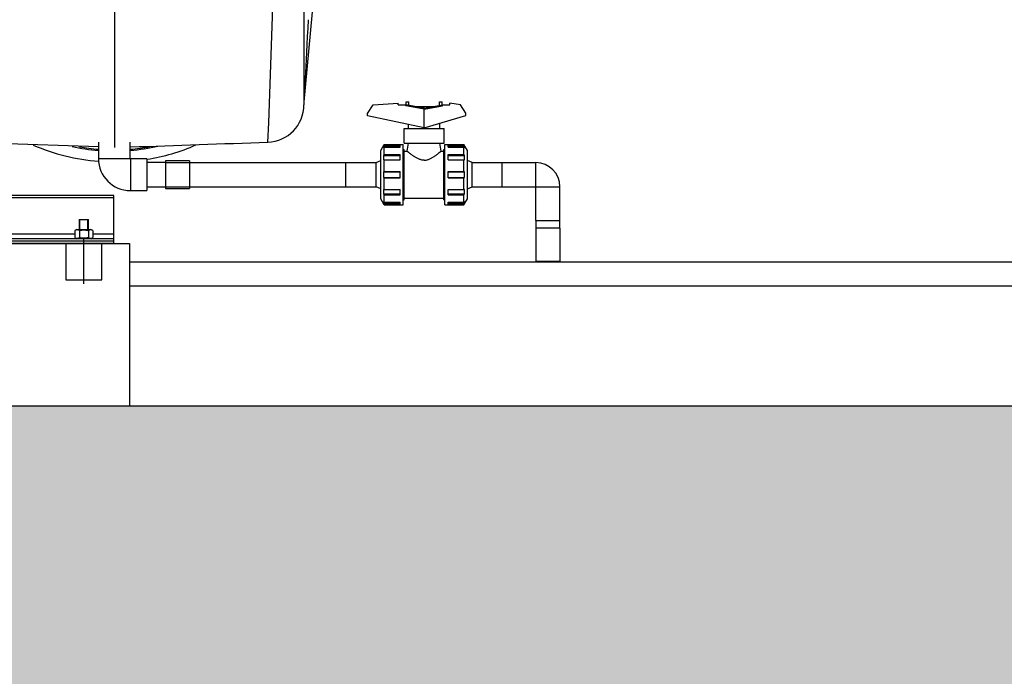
# Model space of a CAD drawing. Header units: metres. Extents: x -270273 to 328371, y -146885 to 591473.
# Tile 456 of 473: x 154530 to 155349, y 433573 to 434119. Entities that reach past the tile are written whole.
import ezdxf
from ezdxf import colors
from ezdxf.entities.mleader import LeaderData, LeaderLine
from ezdxf.math import Vec2, Vec3

# ---------------------------------------------------------------- set-up
doc = ezdxf.new("R2010")
doc.units = ezdxf.units.M
doc.layers.get('0').update_dxf_attribs({"color": 151})
for name, color, linetype in [('Iv-Hatch', 253, 'Continuous'), ('Iv-Lines 018', 1, 'Continuous'), ('Iv-status-nieuw', 170, 'Continuous'), ('Rahmen', 7, 'Continuous')]:
    doc.layers.add(name, color=color, linetype=linetype)
doc.styles.get("Standard").update_dxf_attribs({"font": 'iv-font.shx'})

# ---------------------------------------------------------------- blocks, each defined once
blk = doc.blocks.new('_Dot')
at = {"color": 0, "linetype": 'ByBlock', "lineweight": -2}
blk.add_line((-0.5, 0), (-1, 0), dxfattribs=at)
at = {"color": 0, "linetype": 'ByBlock', "const_width": 0.5}
blk.add_lwpolyline([(-0.25, 0, 1), (0.25, 0, 1)], format="xyb", close=True, dxfattribs=at)
blk = doc.blocks.new('Ventilator 2 A.Z.')
for p, q in [((68207.2, -9233.24), (68207.2, -9753.24)), ((68364.7, -9234.9), (68364.7, -9717.82)), ((68381.43, -9531.29), (68364.72, -9715.15)), ((68193.95, -9752.78), (68079.63, -9748.79)), ((68193.85, -9748.74), (68193.85, -9762.49)), ((68220.35, -9762.49), (68220.35, -9748.74)), ((68334.78, -9748.79), (68334.79, -9748.79)), ((68193.85, -9762.49), (68220.35, -9762.49)), ((68220.45, -9762.59), (68220.45, -9789.09)), ((68234.2, -9762.59), (68220.45, -9762.59)), ((68234.2, -9762.59), (68234.2, -9789.09)), ((68249.7, -9765.84), (68234.2, -9765.84)), ((68249.7, -9764.34), (68249.7, -9787.34)), ((68269.7, -9764.34), (68249.7, -9764.34)), ((68269.7, -9764.34), (68269.7, -9787.34)), ((68234.2, -9785.84), (68249.7, -9785.84)), ((68206.7, -9793.24), (67732.7, -9793.24)), ((68206.7, -9795.24), (68206.7, -9793.24)), ((68220.45, -9789.09), (68234.2, -9789.09)), ((68249.7, -9787.34), (68269.7, -9787.34)), ((68206.7, -9795.24), (67732.7, -9795.24)), ((68206.7, -9825.24), (68206.7, -9795.24)), ((68177.7, -9813.24), (68185.7, -9813.24)), ((68177.7, -9813.24), (68177.7, -9821.34)), ((68178.47, -9821.34), (68178.47, -9813.24)), ((68184.94, -9821.34), (68184.94, -9813.24)), ((68185.7, -9821.34), (68185.7, -9813.24)), ((68174.2, -9825.24), (67765.21, -9825.24)), ((68175.95, -9821.34), (68174.2, -9822.35)), ((68174.2, -9822.35), (68174.2, -9828.22)), ((68175.95, -9821.34), (68187.45, -9821.34)), ((68177.95, -9822.35), (68177.95, -9828.22)), ((68185.46, -9822.35), (68185.46, -9828.22)), ((68189.21, -9822.35), (68187.45, -9821.34)), ((68189.21, -9822.35), (68189.21, -9828.22)), ((68206.7, -9825.24), (68189.21, -9825.24)), ((68206.7, -9829.24), (68206.7, -9825.24)), ((68206.7, -9829.24), (67732.7, -9829.24)), ((68206.7, -9831.24), (67732.7, -9831.24)), ((68206.7, -9833.24), (67732.7, -9833.24)), ((68166.7, -9833.24), (68166.7, -9863.24)), ((68174.2, -9828.22), (68175.95, -9829.24)), ((68181.7, -9866.74), (68181.7, -9829.74)), ((68187.45, -9829.24), (68189.21, -9828.22)), ((68196.7, -9863.24), (68196.7, -9833.24)), ((68206.7, -9831.24), (68206.7, -9829.24)), ((68206.7, -9833.24), (68206.7, -9831.24)), ((68166.7, -9863.24), (68196.7, -9863.24))]:
    blk.add_line(p, q)
for centre, radius, start, end in [((55095.93, -9216.47), 13249.56, 357.697427, 359.927174), ((68333.71, -9717.82), 30.99, 271.99575, 0), ((68207.2, -9595.74), 169.5, 246.50804, 265.51442), ((68207.2, -9595.74), 160.5, 257.29639, 265.22876), ((68207.2, -9595.74), 159.5, 259.47861, 265.19878), ((68207.2, -9595.74), 160.5, 274.6996, 283.02276), ((68207.2, -9595.74), 159.5, 274.72913, 280.60495), ((68207.2, -9595.74), 169.5, 279.16581, 293.55319), ((68220.45, -9762.49), 26.6, 180, 270), ((68220.45, -9762.49), 0.1, 180, 270), ((68176.08, -9825.17), 3.39, 56.34513, 123.65487), ((68187.33, -9825.17), 3.39, 56.34513, 123.65487), ((68176.08, -9825.41), 3.39, 236.34513, 303.65487), ((68187.33, -9825.41), 3.39, 236.34513, 303.65487)]:
    blk.add_arc(centre, radius, start, end)
blk.add_ellipse((68368.7, -9638.16), major_axis=(3.98, 76.99), ratio=0.000021, start_param=1.68431, end_param=3.142127)
blk.add_open_spline([(68220.46, -9752.78), (68258.57, -9751.45), (68296.68, -9750.12), (68334.78, -9748.79)], degree=3)
for points in [[(68177.95, -9822.35), (68181.7, -9821.27), (68185.46, -9822.35)], [(68185.46, -9828.22), (68181.7, -9829.31), (68177.95, -9828.22)]]:
    blk.add_rational_spline(points, [1, 1.15470053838, 1], degree=2)
blk = doc.blocks.new('Knie 90 PE100 d20')
for p, q in [((64142.95, -6144.89), (64170.85, -6144.89)), ((64142.95, -6164.89), (64142.95, -6144.89)), ((64170.85, -6164.89), (64170.85, -6144.89)), ((64142.95, -6164.89), (64170.85, -6164.89)), ((64170.95, -6164.99), (64190.95, -6164.99)), ((64170.95, -6192.89), (64170.95, -6164.99)), ((64190.95, -6192.89), (64190.95, -6164.99)), ((64170.95, -6192.89), (64190.95, -6192.89))]:
    blk.add_line(p, q)
for radius, start, end in [(20.1, 0, 90), (0.1, 359.99956, 90.00022)]:
    blk.add_arc((64170.85, -6164.99), radius, start, end)
blk = doc.blocks.new('PE SDR11 Afsluiter DN15')
for p, q in [((61401.06, -9197.87), (61421.73, -9196.57)), ((61421.73, -9197.87), (61421.73, -9196.57)), ((61428.29, -9195.37), (61430.59, -9195.37)), ((61428.29, -9197.95), (61428.29, -9195.37)), ((61430.59, -9198.36), (61430.59, -9195.37)), ((61455.99, -9195.37), (61458.29, -9195.37)), ((61455.99, -9198.36), (61455.99, -9195.37)), ((61458.29, -9197.95), (61458.29, -9195.37)), ((61473.5, -9197.87), (61464.7, -9196.57)), ((61464.7, -9197.87), (61464.7, -9196.57)), ((61396.09, -9205.24), (61401.06, -9197.87)), ((61421.73, -9197.87), (61427.98, -9197.87)), ((61427.98, -9198.87), (61427.98, -9197.87)), ((61443.29, -9201.57), (61427.98, -9198.87)), ((61443.29, -9200.6), (61427.99, -9197.9)), ((61427.99, -9198.87), (61427.99, -9197.9)), ((61435.64, -9199.25), (61450.94, -9199.25)), ((61443.29, -9200.6), (61458.59, -9197.9)), ((61443.29, -9201.57), (61458.6, -9198.87)), ((61443.29, -9216.97), (61443.29, -9200.6)), ((61458.59, -9198.87), (61458.59, -9197.9)), ((61458.6, -9197.87), (61464.7, -9197.87)), ((61458.6, -9198.87), (61458.6, -9197.87)), ((61478.09, -9204.93), (61473.5, -9197.87)), ((61478.09, -9206.73), (61478.09, -9204.93)), ((61396.09, -9207.11), (61396.09, -9205.24)), ((61443.29, -9216.97), (61396.09, -9207.11)), ((61443.29, -9216.97), (61478.09, -9206.73)), ((61456.29, -9217.77), (61456.29, -9213.14)), ((61426.59, -9217.77), (61459.99, -9217.77)), ((61426.59, -9229.97), (61426.59, -9217.77)), ((61430.29, -9217.77), (61430.29, -9214.25)), ((61459.99, -9229.97), (61459.99, -9217.77)), ((61407.29, -9236.07), (61410.18, -9231.07)), ((61407.29, -9276.07), (61407.29, -9236.07)), ((61409.74, -9233), (61409.75, -9232.77)), ((61409.75, -9233.24), (61409.74, -9233)), ((61409.75, -9232.77), (61409.77, -9232.54)), ((61409.77, -9233.47), (61409.75, -9233.24)), ((61409.77, -9232.54), (61409.8, -9232.31)), ((61409.8, -9233.7), (61409.77, -9233.47)), ((61409.8, -9232.31), (61409.87, -9232.19)), ((61409.8, -9232.31), (61423.32, -9232.31)), ((61409.8, -9233.7), (61409.87, -9233.63)), ((61409.87, -9232.19), (61409.93, -9232.07)), ((61409.87, -9233.63), (61409.93, -9233.56)), ((61409.93, -9232.07), (61409.99, -9231.95)), ((61409.93, -9233.56), (61409.99, -9233.49)), ((61409.99, -9231.95), (61410.05, -9231.83)), ((61409.99, -9233.49), (61410.05, -9233.43)), ((61410.05, -9231.83), (61410.11, -9231.71)), ((61410.05, -9233.43), (61410.11, -9233.36)), ((61410.11, -9231.71), (61410.18, -9231.59)), ((61410.11, -9233.36), (61410.18, -9233.29)), ((61410.18, -9231.07), (61425.99, -9231.07)), ((61410.18, -9231.59), (61410.18, -9231.07)), ((61410.18, -9231.59), (61423.32, -9231.59)), ((61410.18, -9233.29), (61423.32, -9233.29)), ((61410.18, -9239.24), (61410.18, -9233.29)), ((61423.32, -9233.29), (61423.32, -9231.59)), ((61425.99, -9281.07), (61425.99, -9231.07)), ((61425.99, -9235.07), (61426.79, -9235.07)), ((61426.59, -9229.97), (61459.99, -9229.97)), ((61426.79, -9277.07), (61426.79, -9235.07)), ((61426.79, -9236.47), (61429.14, -9236.47)), ((61429.14, -9236.47), (61430.29, -9229.97)), ((61429.16, -9236.48), (61429.14, -9236.47)), ((61429.19, -9236.51), (61429.16, -9236.48)), ((61429.26, -9236.56), (61429.19, -9236.51)), ((61429.35, -9236.64), (61429.26, -9236.56)), ((61429.46, -9236.73), (61429.35, -9236.64)), ((61429.6, -9236.85), (61429.46, -9236.73)), ((61429.77, -9236.98), (61429.6, -9236.85)), ((61429.96, -9237.14), (61429.77, -9236.98)), ((61430.17, -9237.31), (61429.96, -9237.14)), ((61430.41, -9237.5), (61430.17, -9237.31)), ((61430.67, -9237.71), (61430.41, -9237.5)), ((61430.95, -9237.93), (61430.67, -9237.71)), ((61455.63, -9237.93), (61455.91, -9237.71)), ((61455.91, -9237.71), (61456.17, -9237.5)), ((61456.17, -9237.5), (61456.41, -9237.31)), ((61457.44, -9236.47), (61456.29, -9229.97)), ((61456.41, -9237.31), (61456.62, -9237.14)), ((61456.62, -9237.14), (61456.81, -9236.98)), ((61456.81, -9236.98), (61456.98, -9236.85)), ((61456.98, -9236.85), (61457.12, -9236.73)), ((61457.12, -9236.73), (61457.23, -9236.64)), ((61457.23, -9236.64), (61457.32, -9236.56)), ((61457.32, -9236.56), (61457.39, -9236.51)), ((61457.39, -9236.51), (61457.42, -9236.48)), ((61457.42, -9236.48), (61457.44, -9236.47)), ((61457.44, -9236.47), (61459.79, -9236.47)), ((61459.79, -9235.07), (61460.59, -9235.07)), ((61459.79, -9277.07), (61459.79, -9235.07)), ((61460.59, -9231.07), (61476.4, -9231.07)), ((61460.59, -9281.07), (61460.59, -9231.07)), ((61463.26, -9231.59), (61476.4, -9231.59)), ((61463.26, -9233.29), (61463.26, -9231.59)), ((61463.26, -9232.31), (61476.78, -9232.31)), ((61463.26, -9233.29), (61476.4, -9233.29)), ((61479.29, -9236.07), (61476.4, -9231.07)), ((61476.4, -9231.59), (61476.4, -9231.07)), ((61476.47, -9231.71), (61476.4, -9231.59)), ((61476.47, -9233.36), (61476.4, -9233.29)), ((61476.4, -9239.24), (61476.4, -9233.29)), ((61476.53, -9231.83), (61476.47, -9231.71)), ((61476.53, -9233.43), (61476.47, -9233.36)), ((61476.59, -9231.95), (61476.53, -9231.83)), ((61476.59, -9233.49), (61476.53, -9233.43)), ((61476.65, -9232.07), (61476.59, -9231.95)), ((61476.65, -9233.56), (61476.59, -9233.49)), ((61476.72, -9232.19), (61476.65, -9232.07)), ((61476.72, -9233.63), (61476.65, -9233.56)), ((61476.78, -9232.31), (61476.72, -9232.19)), ((61476.78, -9233.7), (61476.72, -9233.63)), ((61476.81, -9232.54), (61476.78, -9232.31)), ((61476.78, -9233.7), (61476.81, -9233.47)), ((61476.83, -9232.77), (61476.81, -9232.54)), ((61476.81, -9233.47), (61476.83, -9233.24)), ((61476.84, -9233), (61476.83, -9232.77)), ((61476.83, -9233.24), (61476.84, -9233)), ((61479.29, -9276.07), (61479.29, -9236.07)), ((61403.29, -9246.07), (61407.29, -9244.32)), ((61409.74, -9241.81), (61409.75, -9241.21)), ((61409.75, -9242.42), (61409.74, -9241.81)), ((61409.75, -9241.21), (61409.77, -9240.6)), ((61409.77, -9243.03), (61409.75, -9242.42)), ((61409.77, -9240.6), (61409.8, -9239.99)), ((61409.8, -9243.63), (61409.77, -9243.03)), ((61409.8, -9239.99), (61409.87, -9239.87)), ((61409.8, -9239.99), (61423.32, -9239.99)), ((61409.87, -9243.64), (61409.8, -9243.63)), ((61409.8, -9243.63), (61423.32, -9243.63)), ((61409.87, -9239.87), (61409.93, -9239.74)), ((61409.93, -9243.65), (61409.87, -9243.64)), ((61409.93, -9239.74), (61409.99, -9239.62)), ((61409.99, -9243.66), (61409.93, -9243.65)), ((61409.99, -9239.62), (61410.05, -9239.49)), ((61410.05, -9243.67), (61409.99, -9243.66)), ((61410.05, -9239.49), (61410.11, -9239.36)), ((61410.11, -9243.68), (61410.05, -9243.67)), ((61410.11, -9239.36), (61410.18, -9239.24)), ((61410.18, -9243.69), (61410.11, -9243.68)), ((61410.18, -9239.24), (61423.32, -9239.24)), ((61410.18, -9243.69), (61423.32, -9243.69)), ((61410.18, -9253.32), (61410.18, -9243.69)), ((61423.32, -9243.69), (61423.32, -9239.24)), ((61431.25, -9238.16), (61430.95, -9237.93)), ((61431.56, -9238.41), (61431.25, -9238.16)), ((61431.89, -9238.66), (61431.56, -9238.41)), ((61432.24, -9238.93), (61431.89, -9238.66)), ((61432.59, -9239.2), (61432.24, -9238.93)), ((61432.96, -9239.47), (61432.59, -9239.2)), ((61433.34, -9239.75), (61432.96, -9239.47)), ((61433.74, -9240.03), (61433.34, -9239.75)), ((61434.15, -9240.32), (61433.74, -9240.03)), ((61434.58, -9240.62), (61434.15, -9240.32)), ((61435.03, -9240.92), (61434.58, -9240.62)), ((61435.49, -9241.22), (61435.03, -9240.92)), ((61435.97, -9241.52), (61435.49, -9241.22)), ((61436.46, -9241.82), (61435.97, -9241.52)), ((61436.97, -9242.11), (61436.46, -9241.82)), ((61437.49, -9242.39), (61436.97, -9242.11)), ((61438.02, -9242.66), (61437.49, -9242.39)), ((61438.56, -9242.92), (61438.02, -9242.66)), ((61439.12, -9243.16), (61438.56, -9242.92)), ((61439.68, -9243.37), (61439.12, -9243.16)), ((61440.26, -9243.57), (61439.68, -9243.37)), ((61440.84, -9243.73), (61440.26, -9243.57)), ((61441.44, -9243.87), (61440.84, -9243.73)), ((61442.05, -9243.97), (61441.44, -9243.87)), ((61442.66, -9244.03), (61442.05, -9243.97)), ((61443.29, -9244.05), (61442.66, -9244.03)), ((61443.29, -9244.05), (61443.92, -9244.03)), ((61443.92, -9244.03), (61444.53, -9243.97)), ((61444.53, -9243.97), (61445.14, -9243.87)), ((61445.14, -9243.87), (61445.74, -9243.73)), ((61445.74, -9243.73), (61446.32, -9243.57)), ((61446.32, -9243.57), (61446.9, -9243.37)), ((61446.9, -9243.37), (61447.46, -9243.16)), ((61447.46, -9243.16), (61448.02, -9242.92)), ((61448.02, -9242.92), (61448.56, -9242.66)), ((61448.56, -9242.66), (61449.09, -9242.39)), ((61449.09, -9242.39), (61449.61, -9242.11)), ((61449.61, -9242.11), (61450.12, -9241.82)), ((61450.12, -9241.82), (61450.61, -9241.52)), ((61450.61, -9241.52), (61451.09, -9241.22)), ((61451.09, -9241.22), (61451.55, -9240.92)), ((61451.55, -9240.92), (61452, -9240.62)), ((61452, -9240.62), (61452.43, -9240.32)), ((61452.43, -9240.32), (61452.85, -9240.03)), ((61452.85, -9240.03), (61453.24, -9239.75)), ((61453.24, -9239.75), (61453.62, -9239.47)), ((61453.62, -9239.47), (61453.99, -9239.2)), ((61453.99, -9239.2), (61454.34, -9238.93)), ((61454.34, -9238.93), (61454.69, -9238.66)), ((61454.69, -9238.66), (61455.02, -9238.41)), ((61455.02, -9238.41), (61455.34, -9238.16)), ((61455.34, -9238.16), (61455.63, -9237.93)), ((61463.26, -9239.24), (61476.4, -9239.24)), ((61463.26, -9243.69), (61463.26, -9239.24)), ((61463.26, -9239.99), (61476.78, -9239.99)), ((61463.26, -9243.63), (61476.78, -9243.63)), ((61463.26, -9243.69), (61476.4, -9243.69)), ((61476.47, -9239.36), (61476.4, -9239.24)), ((61476.4, -9243.69), (61476.47, -9243.68)), ((61476.4, -9253.32), (61476.4, -9243.69)), ((61476.53, -9239.49), (61476.47, -9239.36)), ((61476.47, -9243.68), (61476.53, -9243.67)), ((61476.59, -9239.62), (61476.53, -9239.49)), ((61476.53, -9243.67), (61476.59, -9243.66)), ((61476.65, -9239.74), (61476.59, -9239.62)), ((61476.59, -9243.66), (61476.65, -9243.65)), ((61476.72, -9239.87), (61476.65, -9239.74)), ((61476.65, -9243.65), (61476.72, -9243.64)), ((61476.78, -9239.99), (61476.72, -9239.87)), ((61476.72, -9243.64), (61476.78, -9243.63)), ((61476.81, -9240.6), (61476.78, -9239.99)), ((61476.78, -9243.63), (61476.81, -9243.03)), ((61476.83, -9241.21), (61476.81, -9240.6)), ((61476.81, -9243.03), (61476.83, -9242.42)), ((61476.84, -9241.81), (61476.83, -9241.21)), ((61476.83, -9242.42), (61476.84, -9241.81)), ((61483.29, -9246.07), (61479.29, -9244.32)), ((61378.29, -9246.07), (61403.29, -9246.07)), ((61378.29, -9266.07), (61378.29, -9246.07)), ((61403.29, -9266.07), (61403.29, -9246.07)), ((61409.77, -9254.57), (61409.8, -9253.82)), ((61409.8, -9253.82), (61409.87, -9253.74)), ((61409.8, -9253.82), (61423.32, -9253.82)), ((61409.87, -9253.74), (61409.93, -9253.65)), ((61409.93, -9253.65), (61409.99, -9253.57)), ((61409.99, -9253.57), (61410.05, -9253.48)), ((61410.05, -9253.48), (61410.11, -9253.4)), ((61410.11, -9253.4), (61410.18, -9253.32)), ((61410.18, -9253.32), (61423.32, -9253.32)), ((61423.32, -9258.82), (61423.32, -9253.32)), ((61463.26, -9253.32), (61476.4, -9253.32)), ((61463.26, -9258.82), (61463.26, -9253.32)), ((61463.26, -9253.82), (61476.78, -9253.82)), ((61476.47, -9253.4), (61476.4, -9253.32)), ((61476.53, -9253.48), (61476.47, -9253.4)), ((61476.59, -9253.57), (61476.53, -9253.48)), ((61476.65, -9253.65), (61476.59, -9253.57)), ((61476.72, -9253.74), (61476.65, -9253.65)), ((61476.78, -9253.82), (61476.72, -9253.74)), ((61476.81, -9254.57), (61476.78, -9253.82)), ((61483.29, -9246.07), (61508.29, -9246.07)), ((61483.29, -9266.07), (61483.29, -9246.07)), ((61508.29, -9266.07), (61508.29, -9246.07)), ((61409.74, -9256.07), (61409.75, -9255.32)), ((61409.75, -9256.82), (61409.74, -9256.07)), ((61409.75, -9255.32), (61409.77, -9254.57)), ((61409.77, -9257.57), (61409.75, -9256.82)), ((61409.8, -9258.32), (61409.77, -9257.57)), ((61409.87, -9258.4), (61409.8, -9258.32)), ((61409.8, -9258.32), (61423.32, -9258.32)), ((61409.93, -9258.48), (61409.87, -9258.4)), ((61409.99, -9258.57), (61409.93, -9258.48)), ((61410.05, -9258.65), (61409.99, -9258.57)), ((61410.11, -9258.74), (61410.05, -9258.65)), ((61410.18, -9258.82), (61410.11, -9258.74)), ((61410.18, -9258.82), (61423.32, -9258.82)), ((61410.18, -9268.45), (61410.18, -9258.82)), ((61463.26, -9258.32), (61476.78, -9258.32)), ((61463.26, -9258.82), (61476.4, -9258.82)), ((61476.4, -9258.82), (61476.47, -9258.74)), ((61476.4, -9268.45), (61476.4, -9258.82)), ((61476.47, -9258.74), (61476.53, -9258.65)), ((61476.53, -9258.65), (61476.59, -9258.57)), ((61476.59, -9258.57), (61476.65, -9258.48)), ((61476.65, -9258.48), (61476.72, -9258.4)), ((61476.72, -9258.4), (61476.78, -9258.32)), ((61476.78, -9258.32), (61476.81, -9257.57)), ((61476.83, -9255.32), (61476.81, -9254.57)), ((61476.81, -9257.57), (61476.83, -9256.82)), ((61476.84, -9256.07), (61476.83, -9255.32)), ((61476.83, -9256.82), (61476.84, -9256.07)), ((61378.29, -9266.07), (61403.29, -9266.07)), ((61407.29, -9267.82), (61403.29, -9266.07)), ((61409.74, -9270.32), (61409.75, -9269.72)), ((61409.75, -9270.93), (61409.74, -9270.32)), ((61409.75, -9269.72), (61409.77, -9269.11)), ((61409.77, -9269.11), (61409.8, -9268.5)), ((61409.8, -9268.5), (61409.87, -9268.49)), ((61409.8, -9268.5), (61423.32, -9268.5)), ((61409.87, -9268.49), (61409.93, -9268.48)), ((61409.93, -9268.48), (61409.99, -9268.47)), ((61409.99, -9268.47), (61410.05, -9268.47)), ((61410.05, -9268.47), (61410.11, -9268.46)), ((61410.11, -9268.46), (61410.18, -9268.45)), ((61410.18, -9268.45), (61423.32, -9268.45)), ((61423.32, -9272.9), (61423.32, -9268.45)), ((61463.26, -9268.45), (61476.4, -9268.45)), ((61463.26, -9272.9), (61463.26, -9268.45)), ((61463.26, -9268.5), (61476.78, -9268.5)), ((61476.47, -9268.46), (61476.4, -9268.45)), ((61476.53, -9268.47), (61476.47, -9268.46)), ((61476.59, -9268.47), (61476.53, -9268.47)), ((61476.65, -9268.48), (61476.59, -9268.47)), ((61476.72, -9268.49), (61476.65, -9268.48)), ((61476.78, -9268.5), (61476.72, -9268.49)), ((61476.81, -9269.11), (61476.78, -9268.5)), ((61476.83, -9269.72), (61476.81, -9269.11)), ((61476.84, -9270.32), (61476.83, -9269.72)), ((61476.83, -9270.93), (61476.84, -9270.32)), ((61479.29, -9267.82), (61483.29, -9266.07)), ((61483.29, -9266.07), (61508.29, -9266.07)), ((61410.18, -9281.07), (61407.29, -9276.07)), ((61409.77, -9271.53), (61409.75, -9270.93)), ((61409.75, -9278.9), (61409.77, -9278.67)), ((61409.8, -9272.14), (61409.77, -9271.53)), ((61409.77, -9278.67), (61409.8, -9278.44)), ((61409.87, -9272.27), (61409.8, -9272.14)), ((61409.8, -9272.14), (61423.32, -9272.14)), ((61409.87, -9278.5), (61409.8, -9278.44)), ((61409.93, -9272.39), (61409.87, -9272.27)), ((61409.93, -9278.57), (61409.87, -9278.5)), ((61409.99, -9272.52), (61409.93, -9272.39)), ((61409.99, -9278.64), (61409.93, -9278.57)), ((61410.05, -9272.64), (61409.99, -9272.52)), ((61410.05, -9278.71), (61409.99, -9278.64)), ((61410.11, -9272.77), (61410.05, -9272.64)), ((61410.11, -9278.78), (61410.05, -9278.71)), ((61410.18, -9272.9), (61410.11, -9272.77)), ((61410.18, -9278.85), (61410.11, -9278.78)), ((61410.18, -9272.9), (61423.32, -9272.9)), ((61410.18, -9278.85), (61410.18, -9272.9)), ((61425.99, -9277.07), (61426.79, -9277.07)), ((61426.79, -9275.67), (61431.34, -9275.67)), ((61431.34, -9275.67), (61459.79, -9275.67)), ((61459.79, -9277.07), (61460.59, -9277.07)), ((61463.26, -9272.14), (61476.78, -9272.14)), ((61463.26, -9272.9), (61476.4, -9272.9)), ((61476.4, -9272.9), (61476.47, -9272.77)), ((61476.4, -9278.85), (61476.4, -9272.9)), ((61476.4, -9281.07), (61479.29, -9276.07)), ((61476.4, -9278.85), (61476.47, -9278.78)), ((61476.47, -9272.77), (61476.53, -9272.64)), ((61476.47, -9278.78), (61476.53, -9278.71)), ((61476.53, -9272.64), (61476.59, -9272.52)), ((61476.53, -9278.71), (61476.59, -9278.64)), ((61476.59, -9272.52), (61476.65, -9272.39)), ((61476.59, -9278.64), (61476.65, -9278.57)), ((61476.65, -9272.39), (61476.72, -9272.27)), ((61476.65, -9278.57), (61476.72, -9278.5)), ((61476.72, -9272.27), (61476.78, -9272.14)), ((61476.72, -9278.5), (61476.78, -9278.44)), ((61476.78, -9272.14), (61476.81, -9271.53)), ((61476.81, -9278.67), (61476.78, -9278.44)), ((61476.81, -9271.53), (61476.83, -9270.93)), ((61476.83, -9278.9), (61476.81, -9278.67)), ((61409.74, -9279.13), (61409.75, -9278.9)), ((61409.75, -9279.36), (61409.74, -9279.13)), ((61409.77, -9279.59), (61409.75, -9279.36)), ((61409.8, -9279.83), (61409.77, -9279.59)), ((61409.87, -9279.95), (61409.8, -9279.83)), ((61409.8, -9279.83), (61423.32, -9279.83)), ((61409.93, -9280.07), (61409.87, -9279.95)), ((61409.99, -9280.19), (61409.93, -9280.07)), ((61410.05, -9280.31), (61409.99, -9280.19)), ((61410.11, -9280.43), (61410.05, -9280.31)), ((61410.18, -9280.55), (61410.11, -9280.43)), ((61410.18, -9278.85), (61423.32, -9278.85)), ((61410.18, -9280.55), (61423.32, -9280.55)), ((61410.18, -9281.07), (61410.18, -9280.55)), ((61410.18, -9281.07), (61425.99, -9281.07)), ((61423.32, -9280.55), (61423.32, -9278.85)), ((61460.59, -9281.07), (61476.4, -9281.07)), ((61463.26, -9278.85), (61476.4, -9278.85)), ((61463.26, -9280.55), (61463.26, -9278.85)), ((61463.26, -9279.83), (61476.78, -9279.83)), ((61463.26, -9280.55), (61476.4, -9280.55)), ((61476.4, -9280.55), (61476.47, -9280.43)), ((61476.4, -9281.07), (61476.4, -9280.55)), ((61476.47, -9280.43), (61476.53, -9280.31)), ((61476.53, -9280.31), (61476.59, -9280.19)), ((61476.59, -9280.19), (61476.65, -9280.07)), ((61476.65, -9280.07), (61476.72, -9279.95)), ((61476.72, -9279.95), (61476.78, -9279.83)), ((61476.78, -9279.83), (61476.81, -9279.59)), ((61476.81, -9279.59), (61476.83, -9279.36)), ((61476.84, -9279.13), (61476.83, -9278.9)), ((61476.83, -9279.36), (61476.84, -9279.13))]:
    blk.add_line(p, q)

msp = doc.modelspace()

# ---------------------------------------------------------------- hatches: boundary and pattern name
at = {"layer": 'Iv-Hatch'}
h = msp.add_hatch(color=256, dxfattribs=at)
h.dxf.hatch_style = 1
h.paths.add_polyline_path([(156009.3292, 434315.9228), (155759.3292, 434315.9228), (155759.3292, 433797.8619), (153829.3292, 433797.8619), (153829.3292, 433597.8619), (153379.3292, 433597.8619), (153379.3292, 433797.8619), (151459.3292, 433797.8619), (151459.3292, 434101.4228), (151339.8292, 434101.4228), (151339.8292, 434033.4228), (151327.8292, 434033.4228), (151327.8292, 434101.4228), (151209.3292, 434101.4228), (151209.3289, 433547.8619), (153129.3292, 433547.8619), (153129.3292, 433347.8619), (154079.3292, 433347.8619), (154079.3292, 433547.8619), (156004.3292, 433547.8619)])
h.paths.add_polyline_path([(156009.3292, 436097.8619), (155759.3292, 436097.8619), (155759.3292, 434315.9228), (156009.3292, 434315.9228)])
h.paths.add_polyline_path([(151459.3292, 436097.8619), (151209.3292, 436097.8619), (151209.3292, 434530.4228), (151327.8292, 434530.4228), (151327.8292, 434598.4228), (151339.8292, 434598.4228), (151339.8292, 434530.4228), (151459.3292, 434530.4228)])
h.paths.add_polyline_path([(151339.8292, 434598.4228), (151327.8292, 434598.4228), (151327.8292, 434315.9228), (151339.8292, 434315.9228)])
h.paths.add_polyline_path([(151459.3292, 434530.4228), (151339.8292, 434530.4228), (151339.8292, 434315.9228), (151459.3292, 434315.9228)])
h.paths.add_polyline_path([(151327.8292, 434530.4228), (151209.3292, 434530.4228), (151209.3292, 434315.9228), (151327.8292, 434315.9228)])
h.paths.add_polyline_path([(151327.8292, 434315.9228), (151209.3292, 434315.9228), (151209.3292, 434101.4228), (151327.8292, 434101.4228)], flags=17)
h.paths.add_polyline_path([(151339.8292, 434315.9228), (151327.8292, 434315.9228), (151327.8292, 434033.4228), (151339.8292, 434033.4228)], flags=17)
h.paths.add_polyline_path([(151459.3292, 434315.9228), (151339.8292, 434315.9228), (151339.8292, 434101.4228), (151459.3292, 434101.4228)], flags=17)

# ---------------------------------------------------------------- linework, layer by layer
at = {"layer": 'Iv-Lines 018'}
for points in [[(151459.3292, 436097.8619), (151459.3292, 433797.8619), (153379.3292, 433797.8619), (153379.3292, 433597.8619), (153829.3292, 433597.8619), (153829.3292, 433797.8619), (155759.3292, 433797.8619), (155759.3292, 436097.8619)], [(154121.8289, 433797.8619), (154121.8289, 433932.8619), (154621.8289, 433932.8619), (154621.8289, 433797.8619)]]:
    msp.add_lwpolyline(points, dxfattribs=at)
at = {"layer": 'Iv-status-nieuw'}
for p, q in [((154651.8289, 434000.2619), (154801.8289, 434000.2619)), ((154801.8289, 433980.2619), (154801.8289, 434000.2619)), ((154651.8289, 433980.2619), (154801.8289, 433980.2619)), ((154959.8289, 433952.2619), (154959.8289, 433945.8619)), ((154979.8289, 433945.8619), (154979.8289, 433952.2619)), ((154979.8289, 433945.8619), (154959.8289, 433945.8619)), ((154959.8289, 433945.8619), (154959.8289, 433917.9619)), ((154979.8289, 433945.8619), (154979.8289, 433917.9619)), ((154621.8289, 433917.8619), (155633.3289, 433917.8619)), ((154979.8289, 433917.9619), (154959.8289, 433917.9619)), ((154621.8289, 433897.8619), (155633.3289, 433897.8619))]:
    msp.add_line(p, q, dxfattribs=at)
for radius, start, end in [(20.1, 180, 180.2850548), (0.1, 179.9995629, 270.0002186)]:
    msp.add_arc((154979.9289, 433917.9619), radius, start, end, dxfattribs=at)

# ---------------------------------------------------------------- block references
for name, p in [('Ventilator 2 A.Z.', (86402.1243, 443766.1003)), ('PE SDR11 Afsluiter DN15', (93423.5385, 443246.3297)), ('Knie 90 PE100 d20', (90788.8826, 440145.1509))]:
    msp.add_blockref(name, p, dxfattribs=at)

# ---------------------------------------------------------------- leaders
at = {"layer": 'Rahmen', "color": 7, "linetype": 'Continuous'}
ml = msp.add_multileader_mtext('Standard', dxfattribs=at)
ml.set_content('\\pxsm0.9;{\\fSolid Edge ISO|b1|i0|c0|p34;VENTILATOR 1 (V42600)}', color=7)
ml.set_leader_properties()
ml.set_arrow_properties(name='DOT')
ml.build(insert=Vec2(0, 0))
ml.multileader.update_dxf_attribs({"leader_type": 0, "dogleg_length": 0, "arrow_head_size": 50})
ctx = ml.context
ctx.base_point, ctx.char_height, ctx.arrow_head_size, ctx.landing_gap_size, ctx.plane_origin = Vec3(153967.9422, 442413.0757), 50, 50, 17.5, Vec3(149169.2122, 441836.9358)
ctx.text_align_type = 1
notes = []
notes.append((ctx, [(0, (0, 0, 0), (0, 0), (1, 0), 1, [])]))
ctx.mtext.insert, ctx.mtext.width, ctx.mtext.alignment = Vec3(154440.2041, 442446.409), 995.555187, 2
ml = msp.add_multileader_mtext('Standard', dxfattribs=at)
ml.set_content('\\pxsm0.9;{\\fSolid Edge ISO|b0|i0|c0|p34;DS1, GR135°, Mbgr.90}', color=7)
ml.set_leader_properties()
ml.set_arrow_properties(name='DOT')
ml.build(insert=Vec2(0, 0))
ml.multileader.update_dxf_attribs({"leader_type": 0, "dogleg_length": 0, "arrow_head_size": 50})
ctx = ml.context
ctx.base_point, ctx.char_height, ctx.arrow_head_size, ctx.landing_gap_size, ctx.plane_origin = Vec3(153983.9754, 442101.6998), 50, 50, 17.5, Vec3(150326.6866, 441596.0885)
ctx.text_align_type = 1
notes.append((ctx, [(0, (0, 0, 0), (0, 0), (1, 0), 1, [])]))
ctx.mtext.insert, ctx.mtext.alignment = Vec3(154406.2373, 442135.0331), 2
ml = msp.add_multileader_mtext('Standard', dxfattribs=at)
ml.set_content('\\pxsm0.9;{\\fSolid Edge ISO|b1|i0|c0|p34;%%C315}', color=7)
ml.set_leader_properties()
ml.set_arrow_properties(name='DOT')
ml.build(insert=Vec2(0, 0))
ml.multileader.update_dxf_attribs({"leader_type": 0, "dogleg_length": 0, "arrow_head_size": 50})
ctx = ml.context
ctx.base_point, ctx.char_height, ctx.arrow_head_size, ctx.landing_gap_size, ctx.plane_origin = Vec3(155141.5835, 441267.8761), 50, 50, 17.5, Vec3(151368.4114, 440683.4029)
ctx.text_align_type = 1
notes.append((ctx, [(0, (0, 0, 0), (0, 0), (1, 0), 1, [])]))
ctx.mtext.insert, ctx.mtext.alignment = Vec3(155241.2264, 441292.8761), 2
ml = msp.add_multileader_mtext('Standard', dxfattribs=at)
ml.set_content('\\pxsm0.9;{\\fSolid Edge ISO|b1|i0|c0|p34;VENTILATOR 2 (V42700)}', color=7)
ml.set_leader_properties()
ml.set_arrow_properties(name='DOT')
ml.build(insert=Vec2(0, 0))
ml.multileader.update_dxf_attribs({"leader_type": 0, "dogleg_length": 0, "arrow_head_size": 50})
ctx = ml.context
ctx.base_point, ctx.char_height, ctx.arrow_head_size, ctx.landing_gap_size, ctx.plane_origin = Vec3(154650.7196, 438617.732), 50, 50, 17.5, Vec3(150117.8651, 438041.5921)
ctx.text_align_type = 1
notes.append((ctx, [(0, (0, 0, 0), (0, 0), (1, 0), 1, [])]))
ctx.mtext.insert, ctx.mtext.width, ctx.mtext.alignment = Vec3(154930.1244, 438651.0653), 995.555187, 2
ml = msp.add_multileader_mtext('Standard', dxfattribs=at)
ml.set_content('\\pxsm0.9;{\\fSolid Edge ISO|b1|i0|c0|p34;1,5 kW}', color=7)
ml.set_leader_properties()
ml.set_arrow_properties(name='DOT')
ml.build(insert=Vec2(0, 0))
ml.multileader.update_dxf_attribs({"leader_type": 0, "dogleg_length": 0, "arrow_head_size": 50})
ctx = ml.context
ctx.base_point, ctx.char_height, ctx.arrow_head_size, ctx.landing_gap_size, ctx.plane_origin = Vec3(154458.3231, 438536.4387), 50, 50, 17.5, Vec3(150806.5795, 437956.7274)
ctx.text_align_type = 1
notes.append((ctx, [(0, (0, 0, 0), (0, 0), (1, 0), 1, [])]))
ctx.mtext.insert, ctx.mtext.alignment = Vec3(154597.2517, 438566.2006), 2
ml = msp.add_multileader_mtext('Standard', dxfattribs=at)
ml.set_content('{\\pxsm0.9;\\fSolid Edge ISO|b1||i0||c0|p34;\\W1.;HF R 315 -17D\\P}', color=7)
ml.set_leader_properties()
ml.set_arrow_properties(name='DOT')
ml.build(insert=Vec2(0, 0))
ml.multileader.update_dxf_attribs({"leader_type": 0, "dogleg_length": 0, "arrow_head_size": 50})
ctx = ml.context
ctx.base_point, ctx.char_height, ctx.arrow_head_size, ctx.landing_gap_size, ctx.plane_origin = Vec3(154597.752, 438446.6023), 50, 50, 17.5, Vec3(151113.073, 437862.4544)
ctx.text_align_type = 1
notes.append((ctx, [(0, (0, 0, 0), (0, 0), (1, 0), 1, [])]))
ctx.mtext.insert, ctx.mtext.alignment = Vec3(154782.3165, 438471.9276), 2
ml = msp.add_multileader_mtext('Standard', dxfattribs=at)
ml.set_content('{\\pxsm0.9;\\fSolid Edge ISO|b0||i0||c0|p34;\\W1.;DS1, GR270°, Mbgr.90\\P}', color=7)
ml.set_leader_properties()
ml.set_arrow_properties(name='DOT')
ml.build(insert=Vec2(0, 0))
ml.multileader.update_dxf_attribs({"leader_type": 0, "dogleg_length": 0, "arrow_head_size": 50})
ctx = ml.context
ctx.base_point, ctx.char_height, ctx.arrow_head_size, ctx.landing_gap_size, ctx.plane_origin = Vec3(154626.9716, 438354.9535), 50, 50, 17.5, Vec3(151218.8329, 437847.5338)
ctx.text_align_type = 1
notes.append((ctx, [(0, (0, 0, 0), (0, 0), (1, 0), 1, [])]))
ctx.mtext.insert, ctx.mtext.alignment = Vec3(154893.6216, 438386.4785), 2
ml = msp.add_multileader_mtext('Standard', dxfattribs=at)
ml.set_content('\\pxsm0.9;{\\fSolid Edge ISO|b1|i0|c0|p34;A42708}', color=7)
ml.set_leader_properties()
ml.set_arrow_properties(name='DOT')
ml.build(insert=Vec2(0, 0))
ml.multileader.update_dxf_attribs({"leader_type": 0, "dogleg_length": 0, "arrow_head_size": 50})
ctx = ml.context
ctx.base_point, ctx.char_height, ctx.arrow_head_size, ctx.landing_gap_size, ctx.plane_origin = Vec3(155993.9354, 437905.2509), 50, 50, 17.5, Vec3(152220.7633, 437320.7776)
ctx.text_align_type = 1
notes.append((ctx, [(0, (0, 0, 0), (0, 0), (1, 0), 1, [])]))
ctx.mtext.insert, ctx.mtext.alignment = Vec3(156149.5307, 437930.2509), 2
for ctx, leaders in notes:
    for number, flags, end, landing, length, lines in leaders:
        leader = LeaderData()
        leader.index, (leader.has_last_leader_line, leader.has_dogleg_vector, leader.attachment_direction) = number, flags
        leader.last_leader_point, leader.dogleg_vector, leader.dogleg_length = Vec3(end), Vec3(landing), length
        for number, points, colour, breaks in lines:
            line = LeaderLine()
            line.index, line.vertices, line.color, line.breaks = number, Vec3.list(points), colors.encode_raw_color(colour), breaks
            leader.lines.append(line)
        ctx.leaders.append(leader)

doc.saveas('drawing.dxf')
